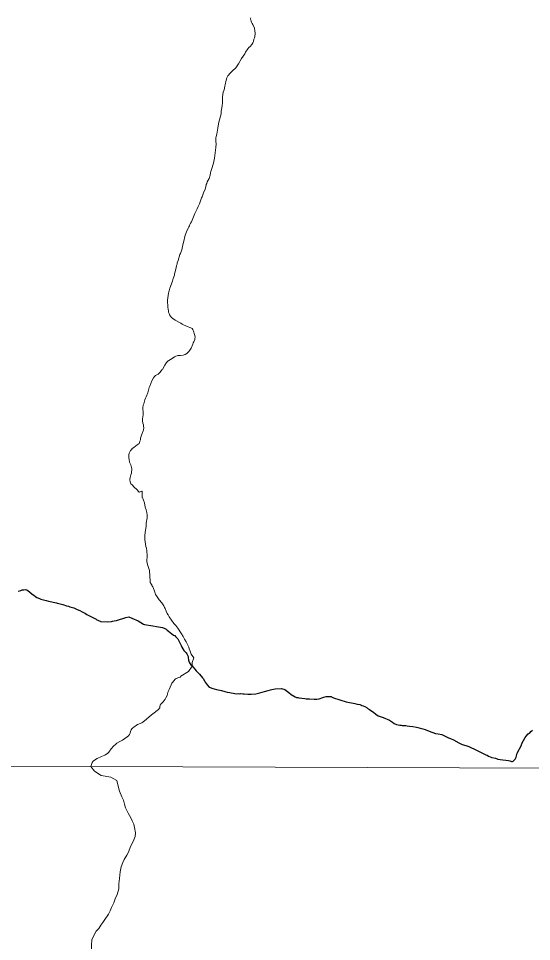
# Model space of a CAD drawing. Extents: x 553962 to 842807, y 8883888 to 9032388.
# Drawn here: x 592535 to 593998, y 8909445 to 8912077 of the extents above; entities that cross this region are included whole.
import ezdxf

# ---------------------------------------------------------------- set-up
doc = ezdxf.new("R2010")
doc.units = 0
doc.header["$LTSCALE"] = 160
doc.layers.add('6', color=7, linetype='Continuous', lineweight=13)

msp = doc.modelspace()

# ---------------------------------------------------------------- linework, layer by layer
at = {"layer": '6'}
msp.add_line((576954.3, 8910001), (623612.7, 8909833), dxfattribs=at)
for points in [[(593197.9, 8912078.6), (593196.9, 8912076.1), (593196.7, 8912074.2), (593197.9, 8912072.5), (593198.6, 8912069.2), (593199.9, 8912065.8), (593201.5, 8912062.5), (593203.6, 8912059.2), (593208.1, 8912048.5), (593209.7, 8912041.2), (593209.9, 8912034.8), (593209.1, 8912024.6), (593208.2, 8912021), (593206.9, 8912017.2), (593205.2, 8912010.7), (593203.6, 8912007), (593201.2, 8912002.7), (593196.4, 8911996.8), (593192.6, 8911993.6), (593189.2, 8911989.7), (593182.8, 8911980), (593180.7, 8911975.7), (593175.9, 8911969.1), (593171.5, 8911962.5), (593163.1, 8911946.8), (593154.8, 8911936.1), (593145.8, 8911926.9), (593139.6, 8911921.7), (593132.5, 8911912.8), (593129.1, 8911907.3), (593127.1, 8911900.2), (593124.3, 8911887.2), (593124.1, 8911883.2), (593121.7, 8911873.4), (593119.3, 8911866.6), (593117.8, 8911859.6), (593117, 8911852.9), (593117.4, 8911842.3), (593117.4, 8911835.7), (593116.1, 8911828.9), (593115.4, 8911821.9), (593113.6, 8911811.9), (593112.9, 8911805.1), (593106.4, 8911780.6), (593104.5, 8911770.5), (593103.8, 8911763.6), (593101.3, 8911746.8), (593099.1, 8911740.3), (593098.1, 8911736.2), (593097.7, 8911732.9), (593098, 8911725.6), (593098.9, 8911719.1), (593098.3, 8911709.1), (593094.7, 8911678.4), (593091.9, 8911664.5), (593090.4, 8911660.9), (593086.9, 8911648.5), (593083.9, 8911640.1), (593083.1, 8911636.8), (593082.2, 8911630.1), (593079.3, 8911620.1), (593079.3, 8911620.1), (593073.6, 8911610.7), (593072, 8911606.5)], [(593197.9, 8912078.6), (593196.9, 8912076.1), (593196.7, 8912074.2), (593197.9, 8912072.5), (593198.6, 8912069.2), (593199.9, 8912065.8), (593201.5, 8912062.5), (593203.6, 8912059.2), (593208.1, 8912048.5), (593209.7, 8912041.2), (593209.9, 8912034.8), (593209.1, 8912024.6), (593208.2, 8912021), (593206.9, 8912017.2), (593205.2, 8912010.7), (593203.6, 8912007), (593201.2, 8912002.7), (593196.4, 8911996.8), (593192.6, 8911993.6), (593189.2, 8911989.7), (593182.8, 8911980), (593180.7, 8911975.7), (593175.9, 8911969.1), (593171.5, 8911962.5), (593163.1, 8911946.8), (593154.8, 8911936.1), (593145.8, 8911926.9), (593139.6, 8911921.7), (593132.5, 8911912.8), (593129.1, 8911907.3), (593127.1, 8911900.2), (593124.3, 8911887.2), (593124.1, 8911883.2), (593121.7, 8911873.4), (593119.3, 8911866.6), (593117.8, 8911859.6), (593117, 8911852.9), (593117.4, 8911842.3), (593117.4, 8911835.7), (593116.1, 8911828.9), (593115.4, 8911821.9), (593113.6, 8911811.9), (593112.9, 8911805.1), (593106.4, 8911780.6), (593104.5, 8911770.5), (593103.8, 8911763.6), (593101.3, 8911746.8), (593099.1, 8911740.3), (593098.1, 8911736.2), (593097.7, 8911732.9), (593098, 8911725.6), (593098.9, 8911719.1), (593098.3, 8911709.1), (593094.7, 8911678.4), (593091.9, 8911664.5), (593090.4, 8911660.9), (593086.9, 8911648.5), (593083.9, 8911640.1), (593083.1, 8911636.8), (593082.2, 8911630.1), (593079.3, 8911620.1), (593079.3, 8911620.1), (593073.6, 8911610.7), (593072, 8911606.5)], [(593072, 8911606.5), (593070.3, 8911603.2), (593069.4, 8911596.2), (593067.3, 8911589.6), (593062.8, 8911579.3), (593058.7, 8911568.4), (593057, 8911565), (593051.3, 8911547.7), (593048, 8911540.5), (593045.3, 8911534), (593038.6, 8911520.4), (593028.8, 8911496.7), (593026.3, 8911492.9), (593024.2, 8911489.1), (593022.9, 8911485.7), (593020.8, 8911482.3), (593019.6, 8911478.6), (593014.1, 8911468.6), (593010.2, 8911458.6), (593005.6, 8911437.9), (593003.7, 8911431), (593000.8, 8911417.2), (592997.2, 8911406.9), (592995.7, 8911403.3), (592993.8, 8911396.6), (592992.3, 8911393.2), (592990.5, 8911386.8), (592988.1, 8911379.8), (592987.5, 8911376), (592986.2, 8911372.3), (592984.8, 8911365.8), (592982.7, 8911359.2), (592981.7, 8911354.2), (592980.1, 8911348.8), (592979.8, 8911345.1), (592976.1, 8911335.1), (592975.8, 8911331.5), (592974.7, 8911328.1), (592967.2, 8911307.5), (592965.8, 8911304.2), (592965.3, 8911300.6), (592964, 8911297.2), (592963.5, 8911293.6), (592961.8, 8911286.8), (592960.2, 8911273.4), (592960.3, 8911269.8), (592960.2, 8911266.4), (592961.2, 8911259.8), (592961.6, 8911252.8), (592962.3, 8911249.2), (592963, 8911241.9), (592963.6, 8911238.9), (592964.6, 8911235.8), (592966.2, 8911232), (592971.6, 8911224.5), (592975.6, 8911220.9), (592982.3, 8911216.3), (592998.6, 8911207.5), (593002.2, 8911205), (593016.8, 8911198.6), (593027, 8911195), (593030.9, 8911192.7), (593032.7, 8911189.8), (593035.7, 8911182.5), (593036.8, 8911178.9), (593037.3, 8911175.5), (593038.8, 8911168.6), (593038.8, 8911166.9), (593038.3, 8911165.1), (593038.1, 8911161.8), (593035.2, 8911155.1), (593033.2, 8911151.5), (593032.1, 8911148), (593027.4, 8911137.1), (593023.5, 8911131), (593021, 8911127.6), (593015.2, 8911121.6), (593010.8, 8911119.1), (593005, 8911116.9), (592997.8, 8911116), (592994.4, 8911116), (592989.8, 8911115.5), (592987.6, 8911114.5), (592984.2, 8911113.6), (592980.7, 8911111.7), (592973.4, 8911106.8), (592964.4, 8911101.9), (592962.6, 8911100.6), (592957.6, 8911095.5), (592952.8, 8911088.5), (592945.7, 8911076.3), (592943.7, 8911074.8), (592942.5, 8911072.4), (592938.9, 8911066.9), (592933.7, 8911062.6), (592926.3, 8911058.4), (592923.2, 8911055.9), (592920.4, 8911052.5), (592916.1, 8911043.7), (592916.1, 8911043.7), (592909.6, 8911028.6)], [(593072, 8911606.5), (593070.3, 8911603.2), (593069.4, 8911596.2), (593067.3, 8911589.6), (593062.8, 8911579.3), (593058.7, 8911568.4), (593057, 8911565), (593051.3, 8911547.7), (593048, 8911540.5), (593045.3, 8911534), (593038.6, 8911520.4), (593028.8, 8911496.7), (593026.3, 8911492.9), (593024.2, 8911489.1), (593022.9, 8911485.7), (593020.8, 8911482.3), (593019.6, 8911478.6), (593014.1, 8911468.6), (593010.2, 8911458.6), (593005.6, 8911437.9), (593003.7, 8911431), (593000.8, 8911417.2), (592997.2, 8911406.9), (592995.7, 8911403.3), (592993.8, 8911396.6), (592992.3, 8911393.2), (592990.5, 8911386.8), (592988.1, 8911379.8), (592987.5, 8911376), (592986.2, 8911372.3), (592984.8, 8911365.8), (592982.7, 8911359.2), (592981.7, 8911354.2), (592980.1, 8911348.8), (592979.8, 8911345.1), (592976.1, 8911335.1), (592975.8, 8911331.5), (592974.7, 8911328.1), (592967.2, 8911307.5), (592965.8, 8911304.2), (592965.3, 8911300.6), (592964, 8911297.2), (592963.5, 8911293.6), (592961.8, 8911286.8), (592960.2, 8911273.4), (592960.3, 8911269.8), (592960.2, 8911266.4), (592961.2, 8911259.8), (592961.6, 8911252.8), (592962.3, 8911249.2), (592963, 8911241.9), (592963.6, 8911238.9), (592964.6, 8911235.8), (592966.2, 8911232), (592971.6, 8911224.5), (592975.6, 8911220.9), (592982.3, 8911216.3), (592998.6, 8911207.5), (593002.2, 8911205), (593016.8, 8911198.6), (593027, 8911195), (593030.9, 8911192.7), (593032.7, 8911189.8), (593035.7, 8911182.5), (593036.8, 8911178.9), (593037.3, 8911175.5), (593038.8, 8911168.6), (593038.8, 8911166.9), (593038.3, 8911165.1), (593038.1, 8911161.8), (593035.2, 8911155.1), (593033.2, 8911151.5), (593032.1, 8911148), (593027.4, 8911137.1), (593023.5, 8911131), (593021, 8911127.6), (593015.2, 8911121.6), (593010.8, 8911119.1), (593005, 8911116.9), (592997.8, 8911116), (592994.4, 8911116), (592989.8, 8911115.5), (592987.6, 8911114.5), (592984.2, 8911113.6), (592980.7, 8911111.7), (592973.4, 8911106.8), (592964.4, 8911101.9), (592962.6, 8911100.6), (592957.6, 8911095.5), (592952.8, 8911088.5), (592945.7, 8911076.3), (592943.7, 8911074.8), (592942.5, 8911072.4), (592938.9, 8911066.9), (592933.7, 8911062.6), (592926.3, 8911058.4), (592923.2, 8911055.9), (592920.4, 8911052.5), (592916.1, 8911043.7), (592916.1, 8911043.7), (592909.6, 8911028.6)], [(592909.6, 8911028.6), (592908.5, 8911024.7), (592907.1, 8911020.9), (592906.4, 8911017), (592904.4, 8911009.3), (592899.9, 8910997.6), (592898, 8910993.9), (592895.4, 8910989.9), (592894.3, 8910985.6), (592892.9, 8910978.5), (592891.3, 8910974.3), (592890.1, 8910966.4), (592890.1, 8910963), (592891.2, 8910954.9), (592891, 8910946.7), (592888.9, 8910935.1), (592888.6, 8910931.1), (592889.2, 8910929.2), (592890.3, 8910922.9), (592892, 8910918.3), (592892.1, 8910914.2), (592892.6, 8910909.9), (592892.2, 8910904.3), (592891.6, 8910903.2), (592891.1, 8910901.2), (592887.7, 8910893.3), (592886, 8910888.3), (592883.8, 8910880.5), (592883, 8910875.6), (592881.9, 8910871.2), (592880.5, 8910867.1), (592879.4, 8910865.2), (592874.2, 8910861), (592864, 8910853.8), (592859.3, 8910850.9), (592858.7, 8910849.9), (592858.5, 8910848.3), (592855.2, 8910845), (592852.8, 8910840.8), (592850.9, 8910837.1), (592850.1, 8910832.8), (592850.2, 8910828.5), (592849.9, 8910824.2), (592850.6, 8910819.4), (592852.2, 8910812.2), (592853.7, 8910808.4), (592855.7, 8910804.2), (592858.1, 8910796.9), (592858.8, 8910793.1), (592857.3, 8910780.7), (592855.5, 8910775.7), (592853.5, 8910767.8), (592852.8, 8910763.4), (592852.9, 8910761.5), (592854.1, 8910755.4), (592855.6, 8910750.4), (592855.9, 8910749.9), (592858.7, 8910747.8), (592866.3, 8910739.6), (592871.8, 8910734.4), (592879.5, 8910726.3), (592880.3, 8910726.4), (592887.2, 8910728.8), (592887.9, 8910728.8), (592888, 8910711.7), (592888.2, 8910711.4), (592889.3, 8910711.1), (592894.6, 8910695.8), (592896.6, 8910683.7), (592899.7, 8910676), (592900.8, 8910672.1), (592901, 8910668.3), (592902.1, 8910660.6), (592901.9, 8910653.4), (592899.8, 8910637.4), (592899.7, 8910629.6), (592896.5, 8910611.5), (592895.3, 8910602.9), (592895.4, 8910595), (592895.3, 8910591.2), (592898.7, 8910571.6), (592900, 8910566.8), (592901.4, 8910558.8), (592901.9, 8910545.9), (592901.7, 8910528.6), (592902.9, 8910520.1), (592906.2, 8910511.7), (592908.7, 8910503.3), (592908.6, 8910499), (592909.8, 8910490.3), (592910, 8910481.9), (592910.6, 8910477.6), (592910.5, 8910473.3), (592911.1, 8910469.2), (592911.9, 8910467.9), (592912.4, 8910466.2), (592913.2, 8910465.7), (592913.5, 8910464.9), (592914.1, 8910464.3), (592914.6, 8910463), (592914.6, 8910463)], [(592909.6, 8911028.6), (592908.5, 8911024.7), (592907.1, 8911020.9), (592906.4, 8911017), (592904.4, 8911009.3), (592899.9, 8910997.6), (592898, 8910993.9), (592895.4, 8910989.9), (592894.3, 8910985.6), (592892.9, 8910978.5), (592891.3, 8910974.3), (592890.1, 8910966.4), (592890.1, 8910963), (592891.2, 8910954.9), (592891, 8910946.7), (592888.9, 8910935.1), (592888.6, 8910931.1), (592889.2, 8910929.2), (592890.3, 8910922.9), (592892, 8910918.3), (592892.1, 8910914.2), (592892.6, 8910909.9), (592892.2, 8910904.3), (592891.6, 8910903.2), (592891.1, 8910901.2), (592887.7, 8910893.3), (592886, 8910888.3), (592883.8, 8910880.5), (592883, 8910875.6), (592881.9, 8910871.2), (592880.5, 8910867.1), (592879.4, 8910865.2), (592874.2, 8910861), (592864, 8910853.8), (592859.3, 8910850.9), (592858.7, 8910849.9), (592858.5, 8910848.3), (592855.2, 8910845), (592852.8, 8910840.8), (592850.9, 8910837.1), (592850.1, 8910832.8), (592850.2, 8910828.5), (592849.9, 8910824.2), (592850.6, 8910819.4), (592852.2, 8910812.2), (592853.7, 8910808.4), (592855.7, 8910804.2), (592858.1, 8910796.9), (592858.8, 8910793.1), (592857.3, 8910780.7), (592855.5, 8910775.7), (592853.5, 8910767.8), (592852.8, 8910763.4), (592852.9, 8910761.5), (592854.1, 8910755.4), (592855.6, 8910750.4), (592855.9, 8910749.9), (592858.7, 8910747.8), (592866.3, 8910739.6), (592871.8, 8910734.4), (592879.5, 8910726.3), (592880.3, 8910726.4), (592887.2, 8910728.8), (592887.9, 8910728.8), (592888, 8910711.7), (592888.2, 8910711.4), (592889.3, 8910711.1), (592894.6, 8910695.8), (592896.6, 8910683.7), (592899.7, 8910676), (592900.8, 8910672.1), (592901, 8910668.3), (592902.1, 8910660.6), (592901.9, 8910653.4), (592899.8, 8910637.4), (592899.7, 8910629.6), (592896.5, 8910611.5), (592895.3, 8910602.9), (592895.4, 8910595), (592895.3, 8910591.2), (592898.7, 8910571.6), (592900, 8910566.8), (592901.4, 8910558.8), (592901.9, 8910545.9), (592901.7, 8910528.6), (592902.9, 8910520.1), (592906.2, 8910511.7), (592908.7, 8910503.3), (592908.6, 8910499), (592909.8, 8910490.3), (592910, 8910481.9), (592910.6, 8910477.6), (592910.5, 8910473.3), (592911.1, 8910469.2), (592911.9, 8910467.9), (592912.4, 8910466.2), (592913.2, 8910465.7), (592913.5, 8910464.9), (592914.1, 8910464.3), (592914.6, 8910463), (592914.6, 8910463)], [(592914.6, 8910463), (592915.4, 8910462.3), (592916.1, 8910460.3), (592918.7, 8910456), (592920.7, 8910451.9), (592922.6, 8910447.1), (592924.7, 8910438.7), (592926.3, 8910434.8), (592928.6, 8910430.4), (592936.2, 8910419.6), (592943.9, 8910410.6), (592949.8, 8910401.8), (592952, 8910397.9), (592953.5, 8910394.6), (592956.4, 8910386.7), (592959.2, 8910380.4), (592961.5, 8910377.9), (592961.8, 8910376.4), (592962.9, 8910374.8), (592964.8, 8910371.1), (592978.6, 8910352.2), (592983.7, 8910346.6), (592990.1, 8910338.8), (593000.6, 8910322.5), (593004.8, 8910315), (593008.5, 8910307.3), (593013.4, 8910299.5), (593019.4, 8910288), (593020.8, 8910284), (593022.5, 8910280.1), (593024.6, 8910273.2), (593027.6, 8910264.8), (593035.4, 8910254.4), (593030.7, 8910240.7), (593030.9, 8910230.2), (593020.1, 8910215.3), (592998.5, 8910201.7), (592997.4, 8910200.2), (592996.1, 8910199.2), (592992.6, 8910198.2), (592989.5, 8910197.1), (592988, 8910196.2), (592985.1, 8910195), (592981.8, 8910193.1), (592977.9, 8910188.9), (592974.2, 8910183.6), (592974, 8910182.8), (592973, 8910182.1), (592970.3, 8910177.3), (592968.2, 8910170.4), (592964.9, 8910164), (592964.4, 8910161.9), (592963.2, 8910159.9), (592962.2, 8910157.6), (592961.4, 8910154.6), (592960.4, 8910152.4), (592960.1, 8910150), (592958.9, 8910146.6), (592955.8, 8910140.3), (592954.4, 8910138.1), (592953.5, 8910135.8), (592948.4, 8910129), (592942.4, 8910123.1), (592939.8, 8910119.4), (592938, 8910115.1), (592938.7, 8910111.5), (592933.6, 8910105.6), (592931.8, 8910104.5), (592931.2, 8910103.5), (592922.2, 8910097.5), (592918.4, 8910094), (592914.6, 8910091.5), (592900.2, 8910078.7), (592890, 8910070.6), (592886.7, 8910068.4), (592875.2, 8910064.1), (592864.2, 8910056.5), (592861.2, 8910054.1), (592858.4, 8910051.3), (592856.3, 8910048.5), (592854.8, 8910044.2), (592853.8, 8910039.6), (592852, 8910035.6), (592849, 8910032.1), (592845.4, 8910028.7), (592832.4, 8910019.7), (592824.2, 8910015.7), (592815.9, 8910010.6), (592813, 8910008.1), (592806.8, 8910001.8), (592800.1, 8909994.6), (592792.6, 8909985.4), (592788.8, 8909981.5), (592784.8, 8909978), (592781.2, 8909976.4), (592771.7, 8909973.2), (592759.7, 8909967.1), (592755.4, 8909964.5), (592748.5, 8909959.2), (592745.1, 8909955.2), (592741.7, 8909944.4)], [(592914.6, 8910463), (592915.4, 8910462.3), (592916.1, 8910460.3), (592918.7, 8910456), (592920.7, 8910451.9), (592922.6, 8910447.1), (592924.7, 8910438.7), (592926.3, 8910434.8), (592928.6, 8910430.4), (592936.2, 8910419.6), (592943.9, 8910410.6), (592949.8, 8910401.8), (592952, 8910397.9), (592953.5, 8910394.6), (592956.4, 8910386.7), (592959.2, 8910380.4), (592961.5, 8910377.9), (592961.8, 8910376.4), (592962.9, 8910374.8), (592964.8, 8910371.1), (592978.6, 8910352.2), (592983.7, 8910346.6), (592990.1, 8910338.8), (593000.6, 8910322.5), (593004.8, 8910315), (593008.5, 8910307.3), (593013.4, 8910299.5), (593019.4, 8910288), (593020.8, 8910284), (593022.5, 8910280.1), (593024.6, 8910273.2), (593027.6, 8910264.8), (593035.4, 8910254.4), (593030.7, 8910240.7), (593030.9, 8910230.2), (593020.1, 8910215.3), (592998.5, 8910201.7), (592997.4, 8910200.2), (592996.1, 8910199.2), (592992.6, 8910198.2), (592989.5, 8910197.1), (592988, 8910196.2), (592985.1, 8910195), (592981.8, 8910193.1), (592977.9, 8910188.9), (592974.2, 8910183.6), (592974, 8910182.8), (592973, 8910182.1), (592970.3, 8910177.3), (592968.2, 8910170.4), (592964.9, 8910164), (592964.4, 8910161.9), (592963.2, 8910159.9), (592962.2, 8910157.6), (592961.4, 8910154.6), (592960.4, 8910152.4), (592960.1, 8910150), (592958.9, 8910146.6), (592955.8, 8910140.3), (592954.4, 8910138.1), (592953.5, 8910135.8), (592948.4, 8910129), (592942.4, 8910123.1), (592939.8, 8910119.4), (592938, 8910115.1), (592938.7, 8910111.5), (592933.6, 8910105.6), (592931.8, 8910104.5), (592931.2, 8910103.5), (592922.2, 8910097.5), (592918.4, 8910094), (592914.6, 8910091.5), (592900.2, 8910078.7), (592890, 8910070.6), (592886.7, 8910068.4), (592875.2, 8910064.1), (592864.2, 8910056.5), (592861.2, 8910054.1), (592858.4, 8910051.3), (592856.3, 8910048.5), (592854.8, 8910044.2), (592853.8, 8910039.6), (592852, 8910035.6), (592849, 8910032.1), (592845.4, 8910028.7), (592832.4, 8910019.7), (592824.2, 8910015.7), (592815.9, 8910010.6), (592813, 8910008.1), (592806.8, 8910001.8), (592800.1, 8909994.6), (592792.6, 8909985.4), (592788.8, 8909981.5), (592784.8, 8909978), (592781.2, 8909976.4), (592771.7, 8909973.2), (592759.7, 8909967.1), (592755.4, 8909964.5), (592748.5, 8909959.2), (592745.1, 8909955.2), (592741.7, 8909944.4)], [(592741.7, 8909944.4), (592752.2, 8909931.2), (592771.1, 8909918.4), (592798.7, 8909913.5), (592816.2, 8909903.9), (592820.1, 8909888.4), (592823.5, 8909874.3), (592829.9, 8909857.3), (592834.4, 8909848.3), (592837.3, 8909836.7), (592840.8, 8909826.2), (592847.7, 8909811.2), (592855.7, 8909798.1), (592859.9, 8909789.4)], [(592741.7, 8909944.4), (592752.2, 8909931.2), (592771.1, 8909918.4), (592798.7, 8909913.5), (592816.2, 8909903.9), (592820.1, 8909888.4), (592823.5, 8909874.3), (592829.9, 8909857.3), (592834.4, 8909848.3), (592837.3, 8909836.7), (592840.8, 8909826.2), (592847.7, 8909811.2), (592855.7, 8909798.1), (592859.9, 8909789.4)], [(592859.9, 8909789.4), (592864.1, 8909780.1), (592866.1, 8909770.8), (592869.2, 8909755.3), (592868.2, 8909745), (592862, 8909730.5), (592854.8, 8909716.1), (592849.2, 8909700.1), (592844.1, 8909691.1), (592836.6, 8909679.1), (592832.5, 8909670.2), (592828.5, 8909658.7), (592824.9, 8909643.7), (592823.3, 8909625.2), (592821.7, 8909610.2), (592821.2, 8909595.4)], [(592859.9, 8909789.4), (592864.1, 8909780.1), (592866.1, 8909770.8), (592869.2, 8909755.3), (592868.2, 8909745), (592862, 8909730.5), (592854.8, 8909716.1), (592849.2, 8909700.1), (592844.1, 8909691.1), (592836.6, 8909679.1), (592832.5, 8909670.2), (592828.5, 8909658.7), (592824.9, 8909643.7), (592823.3, 8909625.2), (592821.7, 8909610.2), (592821.2, 8909595.4)], [(592821.2, 8909595.4), (592817.1, 8909579.7), (592811, 8909567.2), (592807, 8909555.7), (592800.9, 8909542.2), (592796.8, 8909532.8), (592791.8, 8909523.3), (592781.2, 8909508.3), (592776.2, 8909499.8), (592770.1, 8909491.9), (592764.1, 8909482.9), (592757.1, 8909474.4), (592749.5, 8909460.9), (592744.4, 8909450.5), (592743.8, 8909435), (592743.8, 8909419.4), (592748.2, 8909407.4), (592757.2, 8909397.9), (592770.1, 8909383.3), (592780.6, 8909369.7), (592790.5, 8909357.2), (592795.7, 8909348.7)], [(592821.2, 8909595.4), (592817.1, 8909579.7), (592811, 8909567.2), (592807, 8909555.7), (592800.9, 8909542.2), (592796.8, 8909532.8), (592791.8, 8909523.3), (592781.2, 8909508.3), (592776.2, 8909499.8), (592770.1, 8909491.9), (592764.1, 8909482.9), (592757.1, 8909474.4), (592749.5, 8909460.9), (592744.4, 8909450.5), (592743.8, 8909435), (592743.8, 8909419.4), (592748.2, 8909407.4), (592757.2, 8909397.9), (592770.1, 8909383.3), (592780.6, 8909369.7), (592790.5, 8909357.2), (592795.7, 8909348.7)]]:
    msp.add_lwpolyline(points, dxfattribs=at)
at = {"layer": '6', "lineweight": 25}
for points in [[(592534.1, 8910444.3), (592537.9, 8910444.7), (592542.2, 8910445.8), (592546.4, 8910447.4), (592550.7, 8910448.3), (592555, 8910448.5), (592559, 8910447.9), (592567, 8910442), (592574.4, 8910435.5), (592578.9, 8910432.2), (592583.9, 8910429.1), (592587.9, 8910426.3), (592595.1, 8910422.9), (592599.3, 8910421.5), (592614.8, 8910417.3), (592621.2, 8910415.9)], [(592621.2, 8910415.9), (592643.8, 8910410.6), (592646.1, 8910410.1), (592646.9, 8910410.1), (592657.8, 8910406.7), (592661.5, 8910405.7), (592671.9, 8910402.2), (592678.5, 8910400.8), (592682.3, 8910399.2), (592689.8, 8910397.3), (592693.7, 8910396.1), (592702.8, 8910392.2), (592709.9, 8910388.9), (592717.4, 8910384.8), (592726.8, 8910380.3), (592730.8, 8910377.9), (592757.3, 8910363.8), (592759.1, 8910362.1), (592761.8, 8910361.3), (592765.3, 8910359.5), (592769, 8910358.3), (592769.7, 8910357.8), (592788.5, 8910356.9), (592800.2, 8910357.8), (592803.8, 8910358.6), (592808, 8910359.1), (592815.2, 8910360.7), (592841.9, 8910369.3), (592849.9, 8910370.7), (592858.6, 8910366.9)], [(592858.6, 8910366.9), (592877, 8910359), (592884.1, 8910354.3), (592891.5, 8910350.2), (592895, 8910348.6), (592918.9, 8910345.6), (592929.1, 8910343.3), (592946, 8910340.7), (592953, 8910337.9), (592956.3, 8910335.7), (592956.3, 8910335.7), (592959.2, 8910333.1), (592962.7, 8910329.6), (592977, 8910319), (592980.8, 8910317.3), (592983.2, 8910315.1), (592989.3, 8910307.8), (592991.2, 8910304.8), (592993.5, 8910300.4), (592995.7, 8910297.1), (592997.5, 8910292.8), (592999.5, 8910289.4), (593001.4, 8910284.6), (593007.3, 8910274.7), (593013.5, 8910268.2), (593015.5, 8910265.5), (593017.7, 8910261.8), (593018.8, 8910258.2), (593019.4, 8910255), (593020.1, 8910247.1), (593021.9, 8910241.5), (593023.2, 8910239.3), (593027, 8910234.3), (593029.2, 8910232.3)], [(593029.2, 8910232.3), (593042, 8910216.7), (593051.5, 8910207.2), (593059.7, 8910197.1), (593061.8, 8910195), (593066, 8910188.8), (593067.7, 8910184.8), (593073.1, 8910176.6), (593078.3, 8910170.9), (593079.5, 8910170.8), (593080.4, 8910170), (593086.8, 8910167.1), (593089.9, 8910166.1), (593093.6, 8910165.5), (593100.3, 8910163.7), (593114.2, 8910160.8), (593124.2, 8910158.3), (593130.2, 8910156.4), (593137.6, 8910155.2), (593141.5, 8910154), (593158.4, 8910151.5), (593161.8, 8910151.9), (593165.2, 8910151.7), (593168.8, 8910151.9), (593175.3, 8910151.5), (593178.8, 8910151.7), (593188.9, 8910150.8), (593199.2, 8910150.7), (593212.4, 8910151.7), (593219.5, 8910153.5), (593223.2, 8910154.3), (593236.8, 8910158.1), (593240.2, 8910158.7), (593243.5, 8910159.9), (593247.3, 8910160.7), (593253.9, 8910163), (593257.3, 8910163.8), (593267.5, 8910165.5), (593284.9, 8910166.4), (593288.4, 8910166), (593291.5, 8910165)], [(593291.5, 8910165), (593294.8, 8910163.5), (593298.4, 8910160.7), (593298.4, 8910160.7), (593305.9, 8910155.4), (593313.1, 8910149.6), (593324.6, 8910142.8), (593328, 8910141.3), (593331.4, 8910140.8), (593335, 8910140), (593351.7, 8910138.3), (593355.8, 8910137.4), (593365.5, 8910137), (593378.8, 8910135.9), (593385.6, 8910136.1), (593393.1, 8910137.5), (593402.7, 8910140.5), (593406.4, 8910142.1), (593412.9, 8910143.3), (593420.1, 8910144), (593426.7, 8910143.4), (593427.9, 8910142.5), (593433.2, 8910140.1), (593470, 8910128.8), (593494.4, 8910123.5), (593501, 8910121.7), (593508.3, 8910120.7), (593511.2, 8910119.9), (593514.7, 8910118.5), (593518.2, 8910117.3), (593522.5, 8910115.2), (593529.6, 8910111), (593532.6, 8910108.9), (593536.4, 8910106.9), (593540, 8910104.1), (593547.8, 8910098.9), (593554.7, 8910093)], [(593554.7, 8910093), (593561.1, 8910088.9), (593575.2, 8910083.7), (593593.1, 8910076.1), (593601.3, 8910070.4), (593606.6, 8910067.2), (593612.7, 8910063.9), (593622.6, 8910062.1), (593626.3, 8910061.8), (593629.6, 8910061.2), (593640, 8910060.7), (593643.5, 8910059.9), (593650.2, 8910059.4), (593660.1, 8910058.2), (593670.6, 8910056), (593673.9, 8910055.6), (593680.7, 8910053.3), (593687.8, 8910051.7), (593694.5, 8910049.6), (593711.2, 8910043.1), (593719.9, 8910040.3), (593721.8, 8910039.2), (593724.7, 8910038.3), (593732, 8910037.7), (593742.2, 8910035.3), (593746.6, 8910033.6), (593761, 8910026.2), (593767.3, 8910023.6), (593775.5, 8910019.8), (593791.3, 8910011.7), (593800.5, 8910007.3), (593810.8, 8910004.2), (593819.1, 8910001), (593825.5, 8909998), (593835.5, 8909994), (593853, 8909985.5), (593867.8, 8909977.5), (593872, 8909976.1), (593875.5, 8909974.1), (593885.1, 8909970.1), (593895.5, 8909967.6), (593902.5, 8909965.3), (593909.1, 8909963.8), (593932.8, 8909961), (593936.4, 8909960), (593939.1, 8909959.7), (593941.1, 8909958.7), (593943.7, 8909958.9), (593946.2, 8909959.5), (593948.1, 8909960.9), (593951.3, 8909964.8), (593954, 8909971.3), (593957.5, 8909981.8), (593969.1, 8910005.1), (593970.9, 8910009.4), (593979.7, 8910026.9), (593982.4, 8910030.4), (593988.7, 8910036.9), (593993.8, 8910041.2), (593996.3, 8910044), (594000.9, 8910048.2)]]:
    msp.add_lwpolyline(points, dxfattribs=at)

doc.saveas('drawing.dxf')
